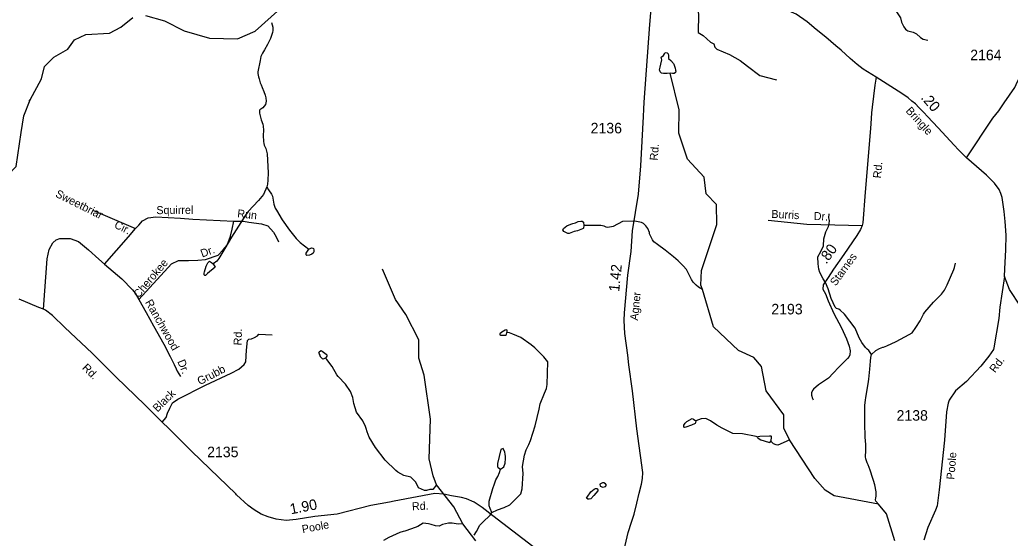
# Model space of a CAD drawing. Extents: x 1473865 to 1648260, y 639067 to 773536.
# Drawn here: x 1595788 to 1607539, y 680038 to 686186 of the extents above; entities that cross this region are included whole.
import ezdxf

# ---------------------------------------------------------------- set-up
doc = ezdxf.new("R2010")
doc.units = 0
for name, color, linetype in [('Exist Hydrographic Creek Single Shore', 7, 'Continuous'), ('Exist Hydrographic Misc Water Feature', 7, 'Continuous'), ('Exist Road Non-System Type 51', 7, 'Continuous'), ('Exist Road Non-System Type 51 Label', 7, 'Continuous'), ('Exist Road Secondary Mileage Hundredths English Label', 7, 'Continuous'), ('Exist Road Secondary Type 51 Attributed', 7, 'Continuous'), ('Exist Road Secondary Type 51 Label', 7, 'Continuous'), ('Exist Road Secondary Type 51 Number Label', 7, 'Continuous')]:
    doc.layers.add(name, color=color, linetype=linetype)

msp = doc.modelspace()

# ---------------------------------------------------------------- linework, layer by layer
at = {"layer": 'Exist Hydrographic Creek Single Shore'}
for p, q in [((1603611, 685118), (1603505, 685554)), ((1595900, 685220), (1595910, 685237))]:
    msp.add_line(p, q, dxfattribs=at)
for points in [[(1597281, 686237), (1597506, 686174), (1597737, 686054), (1598037, 685969), (1598370, 685962), (1598579, 686053), (1598959, 686390)], [(1595910, 685237), (1596046, 685484), (1596081, 685634), (1596191, 685744), (1596359, 685839), (1596436, 685949), (1596570, 686012), (1596854, 686026), (1596988, 686099), (1597131, 686214)], [(1594522, 683687), (1594665, 683753), (1595149, 683789), (1595233, 683846), (1595438, 684243), (1595643, 684339), (1595744, 684446), (1595805, 684850), (1595836, 685047), (1595910, 685237)], [(1606169, 680008), (1606073, 680325), (1605975, 680442), (1605451, 680541), (1605344, 680609), (1605220, 680746), (1604920, 681205), (1604853, 681341), (1604855, 681499), (1604642, 681785), (1604588, 682072), (1604497, 682179), (1604315, 682264), (1604019, 682546), (1603890, 682989), (1603867, 683038), (1603877, 683212), (1604060, 683760), (1604055, 683996), (1603931, 684120), (1603909, 684321), (1603712, 684532), (1603607, 684842), (1603611, 685118)]]:
    msp.add_lwpolyline(points, dxfattribs=at)
at = {"layer": 'Exist Hydrographic Misc Water Feature'}
for points in [[(1606070, 686505), (1606071, 686480), (1606094, 686416), (1606110, 686391), (1606145, 686342), (1606199, 686270), (1606238, 686209), (1606249, 686157), (1606276, 686101), (1606296, 686076), (1606312, 686062), (1606324, 686056), (1606387, 686039), (1606427, 686018), (1606474, 685975), (1606506, 685956), (1606562, 685943)], [(1598774, 686156), (1598790, 686099), (1598790, 686059), (1598785, 686035), (1598772, 685988), (1598764, 685964), (1598727, 685893), (1598693, 685829), (1598667, 685790), (1598648, 685750), (1598639, 685704), (1598613, 685567), (1598612, 685551), (1598620, 685511), (1598627, 685487), (1598642, 685439), (1598650, 685414), (1598662, 685382), (1598685, 685334), (1598698, 685294), (1598707, 685261), (1598713, 685221), (1598705, 685183)], [(1603400, 685742), (1603426, 685764), (1603436, 685784), (1603447, 685800), (1603469, 685795), (1603480, 685781), (1603487, 685763), (1603485, 685739), (1603487, 685727), (1603512, 685703), (1603544, 685668), (1603548, 685658), (1603558, 685636), (1603564, 685613), (1603570, 685590), (1603572, 685575), (1603569, 685561), (1603554, 685551), (1603532, 685551), (1603505, 685554), (1603468, 685548), (1603426, 685548), (1603403, 685555), (1603387, 685570), (1603378, 685592), (1603387, 685624), (1603396, 685660), (1603404, 685711), (1603400, 685742)], [(1598705, 685183), (1598672, 685141), (1598638, 685117), (1598632, 685109), (1598632, 685080), (1598652, 684998), (1598672, 684949), (1598676, 684925), (1598679, 684877), (1598676, 684813), (1598679, 684741), (1598683, 684717), (1598687, 684701), (1598706, 684661), (1598725, 684596), (1598734, 684372), (1598733, 684284), (1598729, 684237), (1598718, 684204)], [(1598718, 684204), (1598679, 684113), (1598620, 684044), (1598498, 683913), (1598468, 683869), (1598298, 683608), (1598220, 683473), (1598149, 683354), (1598124, 683322), (1598082, 683291)], [(1598718, 684204), (1598738, 684168), (1598775, 684119), (1598787, 684095), (1598803, 683999), (1598819, 683951), (1598833, 683927), (1598903, 683814), (1598989, 683689), (1599068, 683591), (1599113, 683543), (1599216, 683464)], [(1605894, 682217), (1605861, 682263), (1605841, 682279), (1605823, 682300), (1605780, 682360), (1605749, 682413), (1605700, 682528), (1605573, 682695), (1605523, 682742), (1605505, 682754), (1605479, 682763), (1605463, 682777), (1605415, 682881), (1605380, 682994), (1605349, 683071), (1605320, 683113), (1605281, 683187), (1605270, 683227), (1605266, 683259), (1605262, 683291), (1605258, 683375), (1605294, 683439), (1605323, 683507), (1605328, 683590), (1605353, 683670), (1605362, 683694), (1605382, 683734), (1605390, 683766), (1605395, 683804), (1605388, 683836), (1605390, 683884)], [(1602481, 683748), (1602475, 683716), (1602471, 683709), (1602465, 683705), (1602405, 683682), (1602364, 683674), (1602308, 683651), (1602292, 683651), (1602244, 683676), (1602235, 683686), (1602233, 683692), (1602239, 683712), (1602277, 683743), (1602326, 683763), (1602350, 683771), (1602380, 683778), (1602414, 683794), (1602446, 683799), (1602462, 683797), (1602476, 683787), (1602481, 683748)], [(1603890, 682989), (1603842, 683014), (1603814, 683037), (1603779, 683073), (1603759, 683104), (1603699, 683224), (1603659, 683269), (1603598, 683329), (1603545, 683376), (1603444, 683455), (1603355, 683521), (1603311, 683553), (1603295, 683576), (1603266, 683632), (1603260, 683648), (1603261, 683664), (1603239, 683712), (1603218, 683743), (1603188, 683769), (1603166, 683781), (1603084, 683798), (1602938, 683792), (1602829, 683734), (1602765, 683723), (1602745, 683727), (1602721, 683739), (1602681, 683746), (1602481, 683748)], [(1599216, 683464), (1599225, 683469), (1599249, 683481), (1599265, 683479), (1599271, 683473), (1599276, 683458), (1599276, 683433), (1599270, 683417), (1599254, 683405), (1599224, 683394), (1599192, 683390), (1599184, 683400), (1599184, 683418), (1599216, 683464)], [(1598082, 683291), (1598105, 683254), (1598014, 683175), (1597990, 683155), (1597982, 683154), (1597976, 683160), (1597976, 683182), (1597981, 683198), (1598001, 683262), (1598018, 683302), (1598040, 683323), (1598062, 683309), (1598082, 683291)], [(1601201, 680007), (1601045, 680207), (1600939, 680409), (1600734, 680669), (1600694, 680778), (1600647, 680980), (1600661, 681449), (1600585, 681972), (1600521, 682174), (1600524, 682390), (1600369, 682692), (1600247, 682868), (1600093, 683229)], [(1605894, 682217), (1605947, 682264), (1605987, 682286), (1606027, 682303), (1606035, 682303), (1606076, 682318), (1606188, 682369), (1606342, 682453), (1606376, 682472), (1606421, 682538), (1606470, 682616), (1606511, 682695), (1606527, 682719), (1606629, 682837), (1606724, 682932), (1606759, 682980), (1606792, 683043), (1606870, 683226), (1606878, 683250), (1606891, 683298)], [(1601568, 682476), (1601570, 682484), (1601571, 682500), (1601567, 682508), (1601547, 682504), (1601506, 682481), (1601482, 682460), (1601482, 682451), (1601490, 682445), (1601530, 682445), (1601550, 682444), (1601562, 682455), (1601568, 682476)], [(1601390, 680343), (1601456, 680375), (1601535, 680402), (1601601, 680433), (1601708, 680538), (1601731, 680565), (1601748, 680621), (1601760, 680805), (1601753, 680889), (1601775, 681021), (1601796, 681084), (1601829, 681149), (1601849, 681196), (1601904, 681371), (1601952, 681567), (1601961, 681631), (1602015, 681756), (1602036, 681812), (1602044, 681860), (1602052, 682128), (1602004, 682188), (1601898, 682296), (1601856, 682332), (1601734, 682418), (1601686, 682439), (1601638, 682459), (1601600, 682472), (1601568, 682476)], [(1599417, 682171), (1599385, 682159), (1599356, 682187), (1599352, 682207), (1599340, 682231), (1599338, 682239), (1599340, 682248), (1599355, 682261), (1599363, 682264), (1599377, 682257), (1599424, 682220), (1599430, 682212), (1599432, 682198), (1599417, 682171)], [(1599417, 682171), (1599385, 682159), (1599356, 682187), (1599340, 682231), (1599338, 682239), (1599340, 682248), (1599355, 682261), (1599363, 682264), (1599377, 682257), (1599424, 682220), (1599430, 682212), (1599432, 682198), (1599417, 682171)], [(1600734, 680669), (1600687, 680615), (1600655, 680616), (1600615, 680604), (1600591, 680604), (1600519, 680633), (1600486, 680700), (1600427, 680763), (1600343, 680780), (1600272, 680821), (1600248, 680841), (1600124, 680963), (1600008, 681114), (1599935, 681235), (1599910, 681300), (1599898, 681340), (1599891, 681364), (1599860, 681429), (1599785, 681534), (1599750, 681634), (1599738, 681706), (1599710, 681778), (1599653, 681863), (1599565, 681954), (1599549, 681975), (1599494, 682074), (1599433, 682155), (1599417, 682171)], [(1605975, 680442), (1605947, 680478), (1605943, 680493), (1605944, 680517), (1605948, 680534), (1605949, 680589), (1605934, 680670), (1605918, 680722), (1605911, 680746), (1605878, 680843), (1605855, 680907), (1605843, 680931), (1605828, 680979), (1605824, 681001), (1605825, 681079), (1605826, 681149), (1605819, 681234), (1605814, 681401), (1605816, 681615), (1605823, 681676), (1605827, 681708), (1605854, 681867), (1605862, 681923), (1605872, 682043), (1605881, 682139), (1605886, 682179), (1605894, 682217)], [(1603811, 681428), (1603807, 681404), (1603801, 681398), (1603756, 681377), (1603692, 681354), (1603676, 681350), (1603668, 681356), (1603668, 681378), (1603681, 681402), (1603703, 681423), (1603765, 681457), (1603781, 681450), (1603811, 681428)], [(1604543, 681234), (1604527, 681244), (1604363, 681275), (1604247, 681280), (1604122, 681344), (1604060, 681377), (1603985, 681430), (1603937, 681455), (1603922, 681458), (1603874, 681455), (1603811, 681428)], [(1604698, 681188), (1604703, 681202), (1604707, 681226), (1604707, 681242), (1604703, 681248), (1604683, 681248), (1604567, 681244), (1604547, 681241), (1604543, 681234)], [(1604543, 681234), (1604545, 681228), (1604561, 681214), (1604581, 681206), (1604670, 681175), (1604680, 681172), (1604690, 681176), (1604698, 681188)], [(1601491, 680858), (1601517, 680870), (1601531, 680882), (1601546, 680926), (1601550, 680982), (1601551, 681006), (1601547, 681034), (1601543, 681058), (1601522, 681102), (1601496, 681089), (1601458, 680923), (1601457, 680883), (1601463, 680875), (1601491, 680858)], [(1604920, 681205), (1604882, 681184), (1604782, 681141), (1604762, 681145), (1604732, 681158), (1604698, 681188)], [(1601390, 680343), (1601368, 680388), (1601359, 680420), (1601358, 680476), (1601400, 680628), (1601419, 680683), (1601435, 680731), (1601460, 680771), (1601480, 680818), (1601491, 680858)], [(1602564, 680588), (1602602, 680620), (1602620, 680628), (1602636, 680628), (1602644, 680621), (1602648, 680613), (1602646, 680599), (1602601, 680544), (1602563, 680506), (1602542, 680501), (1602526, 680501), (1602514, 680513), (1602519, 680525), (1602564, 680588)], [(1602706, 680644), (1602737, 680652), (1602749, 680668), (1602739, 680682), (1602717, 680694), (1602701, 680694), (1602677, 680683), (1602671, 680677), (1602674, 680655), (1602706, 680644)], [(1601180, 680073), (1601205, 680118), (1601246, 680190), (1601282, 680229), (1601370, 680312), (1601390, 680343)], [(1601045, 680207), (1600990, 680203), (1600920, 680216), (1600874, 680217), (1600802, 680198), (1600762, 680182), (1600722, 680183), (1600670, 680200), (1600638, 680206), (1600574, 680216), (1600509, 680177), (1600437, 680148), (1600355, 680119), (1600337, 680118), (1600296, 680106), (1600168, 680044), (1600103, 680012)]]:
    msp.add_lwpolyline(points, dxfattribs=at)
at = {"layer": 'Exist Road Non-System Type 51'}
msp.add_line((1596664, 683925), (1597160, 683712), dxfattribs=at)
for points in [[(1603793, 686505), (1603774, 686442), (1603783, 686375), (1603830, 686304), (1603842, 686254), (1603839, 686036), (1603898, 685998), (1603983, 685921), (1604024, 685901), (1604033, 685862), (1604059, 685839), (1604207, 685774), (1604336, 685703), (1604424, 685636), (1604568, 685527), (1604765, 685474)], [(1597160, 683712), (1597201, 683752), (1597245, 683802), (1597311, 683837), (1597403, 683850), (1597694, 683834), (1597843, 683821), (1598327, 683799)], [(1604669, 683811), (1605127, 683763), (1605458, 683753), (1605784, 683747)], [(1596793, 683289), (1597076, 683613), (1597160, 683712)], [(1597201, 682869), (1597587, 683293), (1597672, 683331), (1597729, 683332), (1597788, 683331), (1597902, 683336), (1597990, 683342), (1598142, 683396), (1598201, 683458), (1598249, 683515), (1598287, 683618), (1598307, 683704), (1598327, 683799)], [(1598327, 683799), (1598444, 683796), (1598504, 683785), (1598657, 683767), (1598733, 683742), (1598800, 683668), (1598829, 683611), (1598859, 683553)], [(1596068, 682752), (1596112, 683352), (1596138, 683461), (1596181, 683541), (1596220, 683577), (1596265, 683594), (1596386, 683591), (1596484, 683555), (1596604, 683457), (1596724, 683346), (1596793, 683289)], [(1596793, 683289), (1596999, 683115), (1597126, 682983), (1597156, 682943), (1597201, 682869)], [(1597201, 682869), (1597286, 682716), (1597373, 682557), (1597497, 682340), (1597573, 682193), (1597618, 682096), (1597644, 682048), (1597657, 682017), (1597694, 681956)], [(1597479, 681415), (1597523, 681469), (1597539, 681519), (1597567, 681581), (1597601, 681641), (1597662, 681687), (1597993, 681854), (1598295, 681993), (1598387, 682042), (1598451, 682099), (1598469, 682130), (1598478, 682267), (1598489, 682381), (1598504, 682399), (1598539, 682401), (1598572, 682416), (1598608, 682438), (1598625, 682456), (1598784, 682449)]]:
    msp.add_lwpolyline(points, dxfattribs=at)
at = {"layer": 'Exist Road Secondary Type 51 Attributed'}
for points in [[(1602946, 679847), (1603007, 680105), (1603045, 680228), (1603076, 680323), (1603108, 680453), (1603137, 680570), (1603166, 680678), (1603178, 680744), (1603181, 680816), (1603108, 681333), (1603059, 681787), (1603014, 682095), (1603004, 682210), (1602965, 682466), (1602960, 682619), (1602963, 682712), (1603004, 683157), (1603042, 683436), (1603057, 683684), (1603131, 684116), (1603158, 684455), (1603187, 685040), (1603193, 685126), (1603196, 685211), (1603265, 686131), (1603313, 686692)], [(1605948, 685507), (1605794, 685600), (1605723, 685655), (1605640, 685727), (1605535, 685824), (1605470, 685878), (1605352, 685979), (1605238, 686070), (1605130, 686162), (1604999, 686251), (1604943, 686275), (1604914, 686292), (1604882, 686301), (1604819, 686318), (1604747, 686332), (1604530, 686343), (1604300, 686364)], [(1607020, 684548), (1607334, 685021), (1607406, 685108), (1607467, 685202), (1607596, 685385), (1607612, 685417), (1607641, 685486), (1607665, 685538), (1607702, 685636), (1607876, 686375)], [(1605948, 685507), (1605935, 685412), (1605902, 685148), (1605895, 685082), (1605891, 685017), (1605883, 684897), (1605818, 684142), (1605789, 683776), (1605784, 683747), (1605764, 683698), (1605721, 683629), (1605566, 683402), (1605441, 683230), (1605380, 683130), (1605321, 683041), (1605317, 682993), (1605348, 682936), (1605378, 682853), (1605447, 682702), (1605538, 682533), (1605596, 682403), (1605627, 682316), (1605640, 682258), (1605638, 682212), (1605627, 682192), (1605609, 682167), (1605506, 682066), (1605438, 681993), (1605382, 681936), (1605263, 681857), (1605206, 681804), (1605192, 681789), (1605181, 681763), (1605180, 681733), (1605192, 681694), (1605201, 681678)], [(1607020, 684548), (1606925, 684642), (1606874, 684699), (1606685, 684904), (1606560, 685039), (1606514, 685086), (1606455, 685147), (1606415, 685189), (1606374, 685223), (1606327, 685259), (1606276, 685295), (1606212, 685338), (1605948, 685507)], [(1607471, 683141), (1607474, 683232), (1607486, 683456), (1607493, 683633), (1607481, 683794), (1607467, 683912), (1607444, 684079), (1607430, 684124), (1607409, 684172), (1607353, 684248), (1607260, 684342), (1607020, 684548)], [(1607471, 683141), (1607418, 682776), (1607406, 682644), (1607345, 682295), (1607340, 682276), (1607286, 682195), (1607192, 682079), (1607020, 681897), (1606892, 681786), (1606814, 681675), (1606802, 681638), (1606784, 681535), (1606758, 681199), (1606698, 680610), (1606671, 680420), (1606652, 680368), (1606562, 680163), (1606516, 680014)], [(1610036, 680951), (1609926, 681038), (1609858, 681078), (1609830, 681105), (1609566, 681332), (1609392, 681459), (1609013, 681731), (1608773, 681902), (1608369, 682165), (1608149, 682337), (1607982, 682450), (1607907, 682517), (1607849, 682572), (1607811, 682616), (1607661, 682790), (1607530, 682986), (1607471, 683141)], [(1602284, 679625), (1601401, 680301), (1601276, 680400), (1601179, 680463), (1601089, 680504), (1601027, 680519), (1600909, 680539), (1600821, 680559), (1600713, 680566), (1600229, 680476), (1600173, 680466), (1599955, 680425), (1599554, 680321), (1599289, 680294), (1599068, 680259), (1598948, 680248), (1598831, 680265), (1598735, 680290), (1598650, 680321), (1598567, 680372), (1598496, 680425), (1598359, 680551), (1598350, 680563), (1598147, 680762), (1597828, 681066), (1597556, 681340), (1597479, 681415), (1597274, 681616), (1596927, 681951), (1596647, 682233), (1596321, 682537), (1596177, 682680), (1596093, 682741), (1596068, 682752), (1596015, 682774), (1595779, 682872)]]:
    msp.add_lwpolyline(points, dxfattribs=at)

# ---------------------------------------------------------------- texts
at = {"layer": 'Exist Road Non-System Type 51 Label'}
for s, rotation, p in [('Sweetbriar', 333.396, (1596202, 684092)), ('Squirrel', 0.3933, (1597409, 683881)), ('Run', 353.8993, (1598365, 683844)), ('Burris', 357.2018, (1604704, 683837)), ('Dr.', 357.5269, (1605207, 683812)), ('Cir.', 333.396, (1596900, 683725)), ('Dr.', 19.7597, (1597952, 683366)), ('Cherokee', 49.9272, (1597199, 682879)), ('Ranchwood', 299.6785, (1597271, 682836)), ('Rd.', 88.1674, (1598419, 682323)), ('Dr.', 292.1248, (1597656, 682134)), ('Grubb', 27.5133, (1597924, 681851)), ('Black', 44.387, (1597421, 681527))]:
    msp.add_text(s, height=95, rotation=rotation, dxfattribs=at).set_placement(p)
at = {"layer": 'Exist Road Secondary Mileage Hundredths English Label'}
for s, rotation, p in [('.20', 311.1831, (1606472, 685258)), ('.80', 53.9469, (1605357, 683281)), ('1.42', 84.3748, (1602900, 682957)), ('1.90', 10.8853, (1599005, 680320))]:
    msp.add_text(s, height=125, rotation=rotation, dxfattribs=at).set_placement(p)
at = {"layer": 'Exist Road Secondary Type 51 Label'}
for s, rotation, p in [('Bringle', 312.5943, (1606293, 685101)), ('Rd.', 85.5093, (1603356, 684514)), ('Rd.', 85.0289, (1606006, 684303)), ('Starnes', 53.9468, (1605469, 683022)), ('Agner', 84.1783, (1603122, 682616)), ('Rd.', 53.0597, (1607360, 681992)), ('Rd.', 315.3153, (1596522, 682051)), ('Poole', 85.6876, (1606877, 680730)), ('Rd.', 2.4733, (1600443, 680368)), ('Poole', 10.8853, (1599145, 680096))]:
    msp.add_text(s, height=95, rotation=rotation, dxfattribs=at).set_placement(p)
at = {"layer": 'Exist Road Secondary Type 51 Number Label'}
for s, p in [('2164', (1607065, 685706)), ('2136', (1602561, 684839)), ('2193', (1604705, 682692)), ('2138', (1606191, 681431)), ('2135', (1598011, 680998))]:
    msp.add_text(s, height=125, dxfattribs=at).set_placement(p)

doc.saveas('drawing.dxf')
